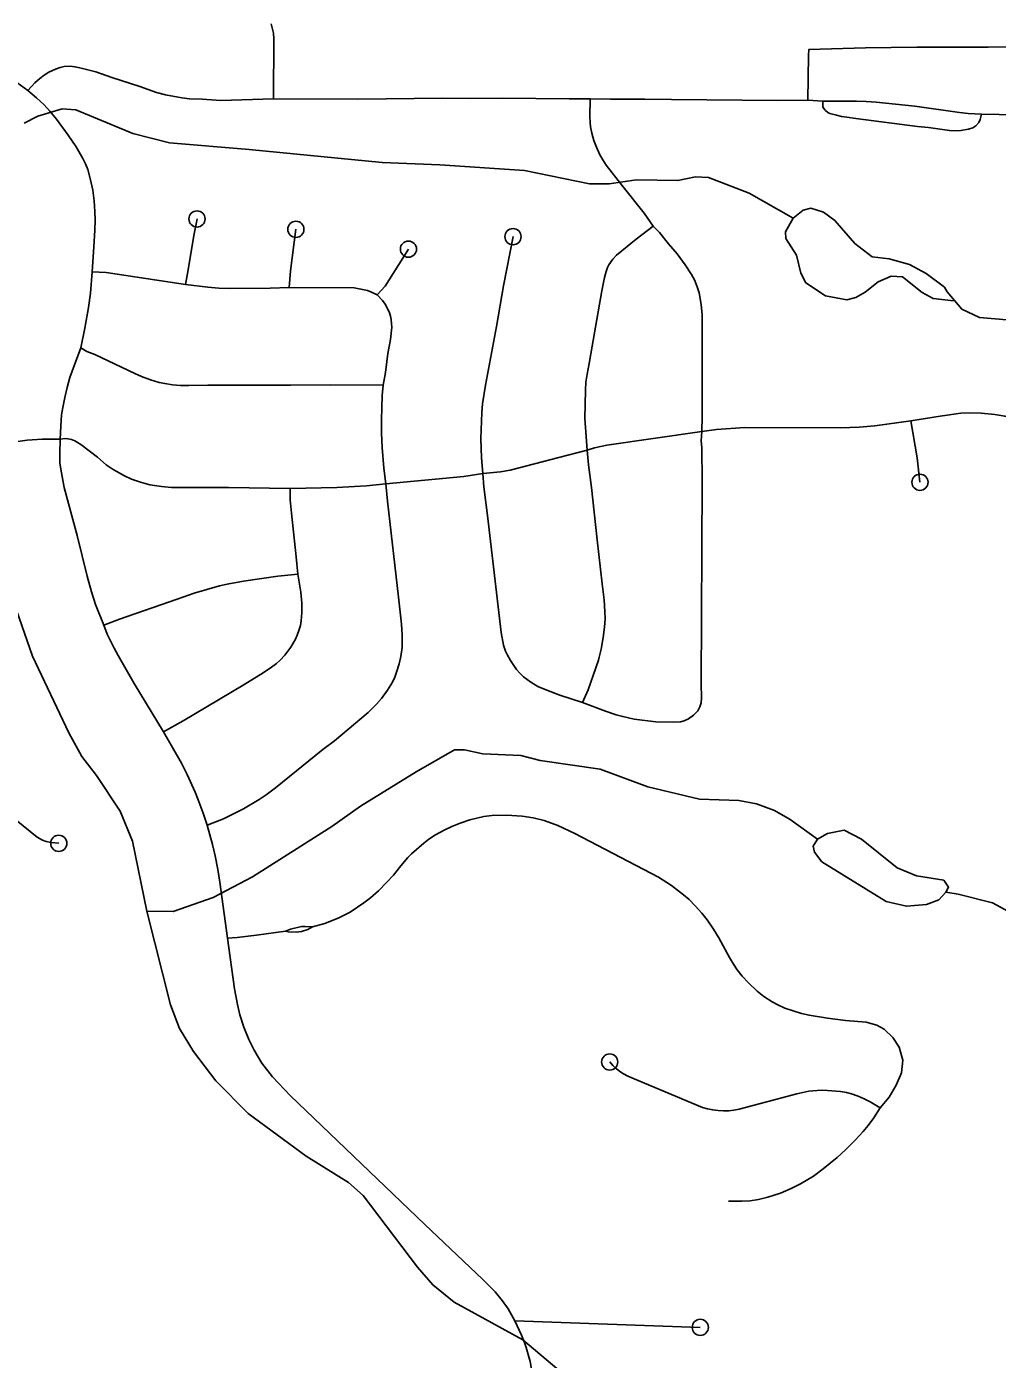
# Model space of a CAD drawing. Extents: x -19 to 366, y -4 to 359.
# Drawn here: x 146.322 to 146.89, y 193.217 to 193.996 of the extents above; entities that cross this region are included whole.
import ezdxf

# ---------------------------------------------------------------- set-up
doc = ezdxf.new("R2010")
doc.units = 0
for name, color, linetype in [('Level 33', 7, 'Continuous'), ('Level 35', 7, 'Continuous'), ('Level 60', 7, 'Continuous')]:
    doc.layers.add(name, color=color, linetype=linetype)

msp = doc.modelspace()

# ---------------------------------------------------------------- linework, layer by layer
at = {"layer": 'Level 33'}
for points in [[(146.32235, 193.95916), (146.30743, 193.97009), (146.23634, 194.02125), (146.20837, 194.0417)], [(146.46478, 193.99802), (146.4661, 193.99262), (146.46634, 193.98943), (146.46614, 193.95425)], [(147.25752, 193.97603), (147.24334, 193.9765), (147.23407, 193.97709), (147.21276, 193.97768), (147.20078, 193.97835), (147.19049, 193.9785), (147.12274, 193.98147), (147.03651, 193.98447), (146.9982, 193.98572), (146.97125, 193.98572), (146.92851, 193.98524), (146.88439, 193.98452), (146.84266, 193.9845), (146.81259, 193.98403), (146.77948, 193.98319), (146.77919, 193.97954), (146.77891, 193.95347)], [(146.46614, 193.95425), (146.43528, 193.95328), (146.42437, 193.95405), (146.41694, 193.95433), (146.41257, 193.95481), (146.40302, 193.95663), (146.39763, 193.95795), (146.38801, 193.96136), (146.37164, 193.96674), (146.36216, 193.97012), (146.35279, 193.97247), (146.34995, 193.973), (146.3471, 193.97328), (146.34374, 193.97313), (146.34132, 193.97265), (146.33858, 193.97166), (146.33475, 193.96977), (146.332, 193.96809), (146.32941, 193.96622), (146.32657, 193.96361), (146.32235, 193.95916)], [(146.36008, 193.85296), (146.36111, 193.86769), (146.36163, 193.87735), (146.36178, 193.88349), (146.36165, 193.88842), (146.36121, 193.8946), (146.36038, 193.90073), (146.35916, 193.9069), (146.35746, 193.91294), (146.35618, 193.91621), (146.35466, 193.91929), (146.3506, 193.92623), (146.34608, 193.93293), (146.3391, 193.94233), (146.33533, 193.94707), (146.33203, 193.95066), (146.32755, 193.95474), (146.32235, 193.95916)], [(146.65151, 193.95431), (146.63919, 193.95428), (146.6002, 193.95466), (146.58171, 193.95451), (146.56515, 193.95457), (146.51552, 193.95405), (146.46614, 193.95425)], [(146.65151, 193.95431), (146.65123, 193.94396), (146.65138, 193.94038), (146.65169, 193.93787), (146.65249, 193.93416), (146.65366, 193.92996), (146.65513, 193.92603), (146.65718, 193.92141), (146.65879, 193.91851), (146.66089, 193.91553), (146.66998, 193.9037), (146.68305, 193.88733), (146.68842, 193.87972)], [(146.77891, 193.95347), (146.7611, 193.95336), (146.69899, 193.95376), (146.68347, 193.95404), (146.66345, 193.95409), (146.65151, 193.95431)], [(146.78759, 193.95295), (146.77891, 193.95347)], [(146.88049, 193.9453), (146.87964, 193.94212), (146.87884, 193.94042), (146.87708, 193.9384), (146.87536, 193.93724), (146.87287, 193.93646), (146.86846, 193.93575), (146.86551, 193.93558), (146.86183, 193.93573), (146.8576, 193.93621), (146.84951, 193.93746), (146.84306, 193.938), (146.80694, 193.94264), (146.80161, 193.94358), (146.79854, 193.94395), (146.79561, 193.94459), (146.79174, 193.94574), (146.79054, 193.94634), (146.78918, 193.94742), (146.78809, 193.94876), (146.78764, 193.94976), (146.78753, 193.95112), (146.78759, 193.95295)], [(146.88049, 193.9453), (146.87259, 193.94574), (146.86758, 193.94618), (146.84144, 193.94992), (146.81878, 193.95221), (146.81294, 193.95261), (146.80723, 193.95281), (146.78759, 193.95295)], [(147.06435, 193.93837), (147.03909, 193.9396), (146.98875, 193.94054), (146.959, 193.94142), (146.9277, 193.94343), (146.91173, 193.9447), (146.88049, 193.9453)], [(146.41463, 193.84569), (146.41625, 193.85429), (146.41949, 193.87428), (146.4214, 193.88399)], [(146.47532, 193.84378), (146.47602, 193.85356), (146.47927, 193.8779)], [(146.64962, 193.7487), (146.6484, 193.76721), (146.64868, 193.78381), (146.64897, 193.78846), (146.64966, 193.79309), (146.65096, 193.79939), (146.65195, 193.80513), (146.65838, 193.84198), (146.6599, 193.84973), (146.66079, 193.85319), (146.66157, 193.85549), (146.66238, 193.85706), (146.66472, 193.86036), (146.66683, 193.86276), (146.67846, 193.87209), (146.68842, 193.87972)], [(146.68842, 193.87972), (146.69213, 193.87603), (146.69733, 193.86934), (146.7024, 193.86347), (146.70714, 193.85715), (146.71072, 193.85138), (146.71245, 193.84829), (146.71416, 193.8443), (146.71523, 193.8408), (146.71648, 193.83399), (146.71709, 193.82784), (146.717, 193.76842), (146.71681, 193.75968)], [(146.58861, 193.73501), (146.58789, 193.74417), (146.58743, 193.75552), (146.58804, 193.77079), (146.58846, 193.77579), (146.59022, 193.78664), (146.59667, 193.82101), (146.60077, 193.84482), (146.60632, 193.87361)], [(146.52674, 193.83961), (146.53154, 193.84472), (146.54511, 193.86631)], [(146.35334, 193.80854), (146.35581, 193.82003), (146.35789, 193.83211), (146.35899, 193.84046), (146.36008, 193.85296)], [(146.41463, 193.84569), (146.36829, 193.85264), (146.36008, 193.85296)], [(146.47532, 193.84378), (146.46427, 193.84342), (146.44068, 193.84337), (146.43416, 193.84356), (146.42764, 193.84403), (146.41463, 193.84569)], [(146.52674, 193.83961), (146.52352, 193.84116), (146.52125, 193.84205), (146.51734, 193.84299), (146.51336, 193.84359), (146.47532, 193.84378)], [(146.53034, 193.78669), (146.53173, 193.79419), (146.53298, 193.8053), (146.53456, 193.81341), (146.53539, 193.82075), (146.53528, 193.82255), (146.53507, 193.82506), (146.53465, 193.82717), (146.534, 193.82902), (146.53263, 193.83195), (146.53143, 193.83416), (146.53004, 193.83625), (146.52674, 193.83961)], [(146.34134, 193.75522), (146.34164, 193.76278), (146.34215, 193.76945), (146.34282, 193.77376), (146.34397, 193.77959), (146.34536, 193.78538), (146.34704, 193.79124), (146.34961, 193.79869), (146.35334, 193.80854)], [(146.53034, 193.78669), (146.49974, 193.78691), (146.47615, 193.78671), (146.42779, 193.78665), (146.41662, 193.7865), (146.41167, 193.78659), (146.40699, 193.78701), (146.40252, 193.78763), (146.3992, 193.78836), (146.39426, 193.78987), (146.38894, 193.79185), (146.38508, 193.79351), (146.36162, 193.80473), (146.35702, 193.80648), (146.35334, 193.80854)], [(146.53188, 193.72907), (146.53078, 193.73819), (146.52971, 193.75018), (146.52943, 193.75868), (146.52927, 193.76652), (146.52965, 193.77347), (146.52981, 193.78063), (146.53034, 193.78669)], [(146.91684, 193.76152), (146.90468, 193.76568), (146.89419, 193.76865), (146.88827, 193.76965), (146.88029, 193.77031), (146.87363, 193.77054), (146.86833, 193.77033), (146.8562, 193.76869), (146.83909, 193.76596)], [(146.71681, 193.75968), (146.71643, 193.75415), (146.71686, 193.75008), (146.71695, 193.73064), (146.71647, 193.612), (146.71669, 193.60389), (146.71636, 193.60081), (146.71574, 193.59857), (146.71446, 193.59627), (146.712, 193.59365), (146.70898, 193.59157), (146.70639, 193.5903), (146.70437, 193.58984), (146.70033, 193.58967), (146.68988, 193.58985), (146.67726, 193.59131), (146.67056, 193.59284), (146.66678, 193.5939), (146.66042, 193.59605), (146.64705, 193.60101)], [(146.71681, 193.75968), (146.66123, 193.75158), (146.65391, 193.75009), (146.64962, 193.7487)], [(146.83909, 193.76596), (146.81803, 193.763), (146.80891, 193.76212), (146.79791, 193.76183), (146.74192, 193.76204), (146.72537, 193.76089), (146.71681, 193.75968)], [(146.83909, 193.76596), (146.84277, 193.7443), (146.84446, 193.72993)], [(146.34134, 193.75522), (146.33083, 193.75515), (146.32206, 193.75464), (146.31663, 193.75381), (146.3069, 193.75158)], [(146.36693, 193.64641), (146.36198, 193.6585), (146.35958, 193.66587), (146.35713, 193.67499), (146.3512, 193.69882), (146.34375, 193.72694), (146.34201, 193.73541), (146.34119, 193.74115), (146.34103, 193.74651), (146.34134, 193.75522)], [(146.47593, 193.72624), (146.43986, 193.72682), (146.40642, 193.72691), (146.40063, 193.72738), (146.39373, 193.72851), (146.38831, 193.72993), (146.38309, 193.73182), (146.37898, 193.73377), (146.37231, 193.73741), (146.3683, 193.74005), (146.36307, 193.74455), (146.3534, 193.75208), (146.34999, 193.75416), (146.34793, 193.75497), (146.34586, 193.75543), (146.34418, 193.75551), (146.34134, 193.75522)], [(146.64962, 193.7487), (146.63309, 193.74452), (146.60464, 193.73695), (146.59896, 193.73601), (146.58861, 193.73501)], [(146.64705, 193.60101), (146.65024, 193.6085), (146.6563, 193.62583), (146.65677, 193.62757), (146.65793, 193.63227), (146.65917, 193.63915), (146.65992, 193.64521), (146.66022, 193.65007), (146.66009, 193.65439), (146.6596, 193.66113), (146.65852, 193.67043), (146.65554, 193.6963), (146.65219, 193.7269), (146.65041, 193.74022), (146.64962, 193.7487)], [(146.42731, 193.52925), (146.43688, 193.53309), (146.44852, 193.53899), (146.45774, 193.54432), (146.46178, 193.54705), (146.46732, 193.5511), (146.49511, 193.57359), (146.50183, 193.57871), (146.52165, 193.59526), (146.52651, 193.60008), (146.52934, 193.60342), (146.53294, 193.60835), (146.53576, 193.61303), (146.53707, 193.61588), (146.53821, 193.61889), (146.53966, 193.62366), (146.54071, 193.62799), (146.5414, 193.63325), (146.5415, 193.64044), (146.54097, 193.64697), (146.53929, 193.66279), (146.53287, 193.71894), (146.53188, 193.72907)], [(146.53188, 193.72907), (146.52067, 193.72789), (146.50331, 193.72684), (146.47593, 193.72624)], [(146.58861, 193.73501), (146.57753, 193.73334), (146.53188, 193.72907)], [(146.64705, 193.60101), (146.63376, 193.60533), (146.62616, 193.60823), (146.62086, 193.61055), (146.61669, 193.61297), (146.61453, 193.61452), (146.61254, 193.61617), (146.6102, 193.61844), (146.60843, 193.62046), (146.60678, 193.62266), (146.60482, 193.62572), (146.60312, 193.62877), (146.60198, 193.63113), (146.60074, 193.63465), (146.59929, 193.64202), (146.59141, 193.71045), (146.58934, 193.72724), (146.58861, 193.73501)], [(146.48039, 193.67623), (146.47949, 193.68627), (146.47664, 193.71189), (146.47596, 193.71964), (146.47593, 193.72624)], [(146.36693, 193.64641), (146.37595, 193.6499), (146.40987, 193.66147), (146.41971, 193.66505), (146.43453, 193.66928), (146.43905, 193.67027), (146.44866, 193.67205), (146.46861, 193.67493), (146.48039, 193.67623)], [(146.40172, 193.58403), (146.41323, 193.59046), (146.44832, 193.61123), (146.46007, 193.6184), (146.4649, 193.6217), (146.46784, 193.62393), (146.47005, 193.62595), (146.47278, 193.62886), (146.47627, 193.63344), (146.47895, 193.63813), (146.48004, 193.64053), (146.48122, 193.64375), (146.48188, 193.64622), (146.48239, 193.64881), (146.48282, 193.65353), (146.48279, 193.65926), (146.48212, 193.66568), (146.48039, 193.67623)], [(146.40172, 193.58403), (146.38468, 193.6122), (146.37519, 193.62853), (146.37291, 193.63281), (146.36889, 193.64109), (146.36693, 193.64641)], [(146.42731, 193.52925), (146.42499, 193.53644), (146.42212, 193.54423), (146.42031, 193.54862), (146.41569, 193.5589), (146.4123, 193.56554), (146.40172, 193.58403)], [(146.30315, 193.54216), (146.32793, 193.52236), (146.33096, 193.52066), (146.33312, 193.51975), (146.33607, 193.51918), (146.34049, 193.51872)], [(146.48896, 193.46978), (146.4962, 193.47181), (146.50434, 193.47505), (146.51099, 193.4785), (146.51893, 193.48382), (146.52293, 193.48688), (146.52753, 193.49097), (146.53238, 193.49573), (146.53639, 193.50016), (146.54061, 193.50554), (146.54473, 193.5104), (146.54699, 193.5126), (146.55407, 193.51884), (146.55715, 193.52122), (146.56105, 193.5237), (146.56597, 193.52637), (146.57057, 193.52857), (146.5753, 193.53052), (146.58102, 193.53239), (146.58934, 193.53446), (146.59392, 193.53502), (146.60253, 193.53518), (146.61176, 193.53466), (146.61807, 193.53366), (146.62456, 193.53201), (146.63263, 193.52914), (146.64247, 193.52455), (146.69144, 193.49885), (146.699, 193.49408), (146.70613, 193.48854), (146.70931, 193.4858), (146.71297, 193.4822), (146.71679, 193.47794), (146.71985, 193.47404), (146.72361, 193.46852), (146.72677, 193.4635), (146.73301, 193.45193), (146.73531, 193.44795), (146.73757, 193.44466), (146.74047, 193.44094), (146.74407, 193.43707), (146.74926, 193.43223), (146.75312, 193.42917), (146.7579, 193.42603), (146.76122, 193.42421), (146.7654, 193.42235), (146.77514, 193.41907), (146.77955, 193.41814), (146.79035, 193.4164), (146.8009, 193.41512), (146.81304, 193.41407), (146.8192, 193.41226), (146.82342, 193.40996), (146.82849, 193.4051), (146.83233, 193.39941), (146.83436, 193.39188), (146.83366, 193.38442), (146.83048, 193.37726), (146.82638, 193.37026), (146.82122, 193.36398)], [(146.43921, 193.46329), (146.43482, 193.49593), (146.43367, 193.50347), (146.43206, 193.51141), (146.43054, 193.51794), (146.42731, 193.52925)], [(146.43921, 193.46329), (146.44488, 193.4637), (146.45618, 193.46507), (146.47314, 193.46737)], [(146.61295, 193.22677), (146.61131, 193.23108), (146.60734, 193.23935), (146.60346, 193.24644), (146.6, 193.25136), (146.5958, 193.25625), (146.58874, 193.26361), (146.55473, 193.29576), (146.47586, 193.37121), (146.46559, 193.38202), (146.45935, 193.39006), (146.45476, 193.3978), (146.45165, 193.40387), (146.44877, 193.41116), (146.44652, 193.41837), (146.44504, 193.42443), (146.44327, 193.43367), (146.43921, 193.46329)], [(146.47314, 193.46737), (146.4761, 193.46843), (146.48254, 193.47001), (146.48472, 193.47005), (146.48896, 193.46978)], [(146.47314, 193.46737), (146.47472, 193.46698), (146.47939, 193.46671), (146.48253, 193.4672), (146.48624, 193.46825), (146.48896, 193.46978)], [(146.82122, 193.36398), (146.81538, 193.36748), (146.81182, 193.36932), (146.80822, 193.3709), (146.80446, 193.37219), (146.80141, 193.37299), (146.79798, 193.37355), (146.79043, 193.37414), (146.78655, 193.37426), (146.7795, 193.37374), (146.77237, 193.37225), (146.73868, 193.3632), (146.73562, 193.36264), (146.73252, 193.36232), (146.72942, 193.36224), (146.72632, 193.36239), (146.72323, 193.36279), (146.72018, 193.36341), (146.71719, 193.36427), (146.67345, 193.3825), (146.67106, 193.38379), (146.66881, 193.38527), (146.66668, 193.38695), (146.66473, 193.3888), (146.66292, 193.39081)], [(146.82122, 193.36398), (146.81746, 193.35813), (146.81419, 193.35356), (146.81121, 193.35004), (146.80646, 193.345), (146.80087, 193.33947), (146.79594, 193.33502), (146.7878, 193.32837), (146.78222, 193.32407), (146.77454, 193.31949), (146.76916, 193.31671), (146.76284, 193.31411), (146.75545, 193.3118), (146.74995, 193.31037), (146.74516, 193.30966), (146.7402, 193.30934), (146.73245, 193.30945)], [(146.7159, 193.23555), (146.60729, 193.23945)], [(146.61944, 193.18981), (146.61887, 193.20019), (146.61807, 193.20558), (146.61628, 193.21555), (146.61528, 193.21968), (146.61409, 193.22376), (146.61295, 193.22677)]]:
    msp.add_lwpolyline(points, dxfattribs=at)
for centre in [(146.4214, 193.88399), (146.47927, 193.8779), (146.60632, 193.87361), (146.54511, 193.86631), (146.84446, 193.72993), (146.34049, 193.51872), (146.66292, 193.39081), (146.7159, 193.23555)]:
    msp.add_circle(centre, 0.00473, dxfattribs=at)
at = {"layer": 'Level 35'}
for points in [[(146.32019, 193.93999), (146.3283, 193.94404), (146.34247, 193.94833), (146.35043, 193.94783), (146.3839, 193.93389), (146.40536, 193.92856), (146.452, 193.92459), (146.52975, 193.9169), (146.56349, 193.91566), (146.61297, 193.91228), (146.65112, 193.90444), (146.66249, 193.90454), (146.67857, 193.90695), (146.70283, 193.90639), (146.71304, 193.90856), (146.72062, 193.90825), (146.74458, 193.89915), (146.77029, 193.88439), (146.77612, 193.88918), (146.78065, 193.89035), (146.78806, 193.88795), (146.79474, 193.88307), (146.80642, 193.86952), (146.81652, 193.86182), (146.82639, 193.86058), (146.83835, 193.85727), (146.84806, 193.85204), (146.85874, 193.84416), (146.86047, 193.84133), (146.8689, 193.83116), (146.87936, 193.82631), (146.89529, 193.82493)], [(146.86412, 193.83605), (146.85217, 193.83747), (146.8457, 193.84102), (146.83425, 193.85002), (146.82761, 193.85054), (146.82006, 193.84725), (146.81235, 193.84112), (146.80688, 193.83804), (146.80159, 193.83667), (146.78925, 193.83903), (146.77763, 193.84652), (146.77474, 193.85218), (146.77218, 193.86278), (146.76603, 193.87259), (146.76581, 193.87638), (146.77029, 193.88439)], [(146.31586, 193.6551), (146.32519, 193.62824), (146.34643, 193.58328), (146.35394, 193.5695), (146.36256, 193.55838), (146.37639, 193.53745), (146.38374, 193.52006), (146.39206, 193.47897), (146.4058, 193.42428), (146.41123, 193.41048), (146.41931, 193.39689), (146.43234, 193.37974), (146.45126, 193.36074), (146.48521, 193.3358), (146.50998, 193.32027), (146.51857, 193.31276), (146.55039, 193.27073), (146.55939, 193.26037), (146.57179, 193.25023), (146.61215, 193.22819), (146.63945, 193.20528)], [(146.39206, 193.47897), (146.40741, 193.47891), (146.43083, 193.48707), (146.45384, 193.49902), (146.50038, 193.52862), (146.51714, 193.54052), (146.54974, 193.56051), (146.57199, 193.57341), (146.57786, 193.57346), (146.58868, 193.57108), (146.61086, 193.57013), (146.62225, 193.56719), (146.65735, 193.56217), (146.68529, 193.55178), (146.71548, 193.54464), (146.73841, 193.54369), (146.74885, 193.54188), (146.7593, 193.53799), (146.76845, 193.53256), (146.78446, 193.52113), (146.78203, 193.51713), (146.78282, 193.51353), (146.78704, 193.50787), (146.82476, 193.48467), (146.83653, 193.48193), (146.84827, 193.48297), (146.85544, 193.48569), (146.85957, 193.49008), (146.86678, 193.48901), (146.88691, 193.48386), (146.89795, 193.47789)], [(146.85957, 193.49008), (146.86125, 193.49313), (146.85838, 193.49709), (146.84244, 193.49961), (146.83103, 193.50445), (146.81023, 193.52115), (146.80014, 193.52638), (146.79031, 193.5244), (146.78446, 193.52113)]]:
    msp.add_lwpolyline(points, dxfattribs=at)
at = {"layer": 'Level 60'}
for points in [[(154.11585, 1.87092), (153.9063, 10.48743), (153.69602, 19.10409), (153.48501, 27.72087), (153.27327, 36.3378), (153.0608, 44.95486), (152.84759, 53.57206), (152.63366, 62.1894), (152.419, 70.80688), (152.20362, 79.42449), (151.98751, 88.04225), (151.77068, 96.66014), (151.55312, 105.27817), (151.33484, 113.89634), (151.11584, 122.51465), (150.89612, 131.13311), (150.67568, 139.7517), (150.45452, 148.37043), (150.23264, 156.98931), (150.01005, 165.60832), (149.78674, 174.22748), (149.56272, 182.84677), (149.33799, 191.46621), (149.11254, 200.0858), (148.88638, 208.70552), (148.65952, 217.32539), (148.43194, 225.9454), (148.20366, 234.56555), (147.97466, 243.18584), (147.74497, 251.80628), (147.51457, 260.42687), (147.28346, 269.04759), (147.05165, 277.66846), (146.81914, 286.28948), (146.58593, 294.91064), (146.35202, 303.53194), (146.11742, 312.15339), (145.88211, 320.77499), (145.64611, 329.39673), (145.40941, 338.01861), (145.17202, 346.64065)], [(146.77834, 1.69699), (146.57878, 10.31313), (146.37852, 18.92942), (146.17757, 27.54584), (145.97591, 36.16241), (145.77356, 44.77911), (145.57052, 53.39596), (145.36679, 62.01295), (145.16236, 70.63008), (144.95724, 79.24735), (144.75142, 87.86477), (144.54492, 96.48232), (144.33773, 105.10002), (144.12986, 113.71787), (143.92129, 122.33585), (143.71204, 130.95398), (143.5021, 139.57225), (143.29148, 148.19067), (143.08018, 156.80923), (142.8682, 165.42794), (142.65553, 174.04679), (142.44218, 182.66579), (142.22816, 191.28493), (142.01345, 199.90421), (141.79807, 208.52365), (141.58202, 217.14322), (141.36528, 225.76295), (141.14788, 234.38282), (140.9298, 243.00284), (140.71105, 251.623), (140.49162, 260.24332), (140.27153, 268.86377), (140.05077, 277.48438), (139.82934, 286.10514), (139.60724, 294.72604), (139.38447, 303.34709), (139.16105, 311.96829), (138.93695, 320.58964), (138.7122, 329.21114), (138.48678, 337.83278), (138.2607, 346.45458)], [(0, 189.51617), (7.11214, 189.52059), (14.22427, 189.53386), (21.33637, 189.55597), (28.44845, 189.58693), (35.56048, 189.62672), (42.67245, 189.67537), (49.78436, 189.73285), (56.89619, 189.79918), (64.00793, 189.87436), (71.11958, 189.95838), (78.23111, 190.05124), (85.34253, 190.15294), (92.45381, 190.26349), (99.56495, 190.38288), (106.67593, 190.51112), (113.78675, 190.6482), (120.89739, 190.79412), (128.00785, 190.94888), (135.11811, 191.11248), (142.22816, 191.28493), (149.33799, 191.46621), (156.44759, 191.65634), (163.55694, 191.85531), (170.66605, 192.06312), (177.77489, 192.27977), (184.88345, 192.50526), (191.99173, 192.73959), (199.09971, 192.98276), (206.20739, 193.23477), (213.31474, 193.49561), (220.42177, 193.7653), (227.52845, 194.04382), (234.63479, 194.33118), (241.74076, 194.62738), (248.84635, 194.93241), (255.95157, 195.24628), (263.05638, 195.56898), (270.16079, 195.90052), (277.26478, 196.24089), (284.36834, 196.5901), (291.47147, 196.94814), (298.57414, 197.31501), (305.67635, 197.69072), (312.77809, 198.07525), (319.87934, 198.46862), (326.9801, 198.87082), (334.08035, 199.28185), (341.18009, 199.7017)]]:
    msp.add_spline(points, degree=3, dxfattribs=at)

doc.saveas('drawing.dxf')
